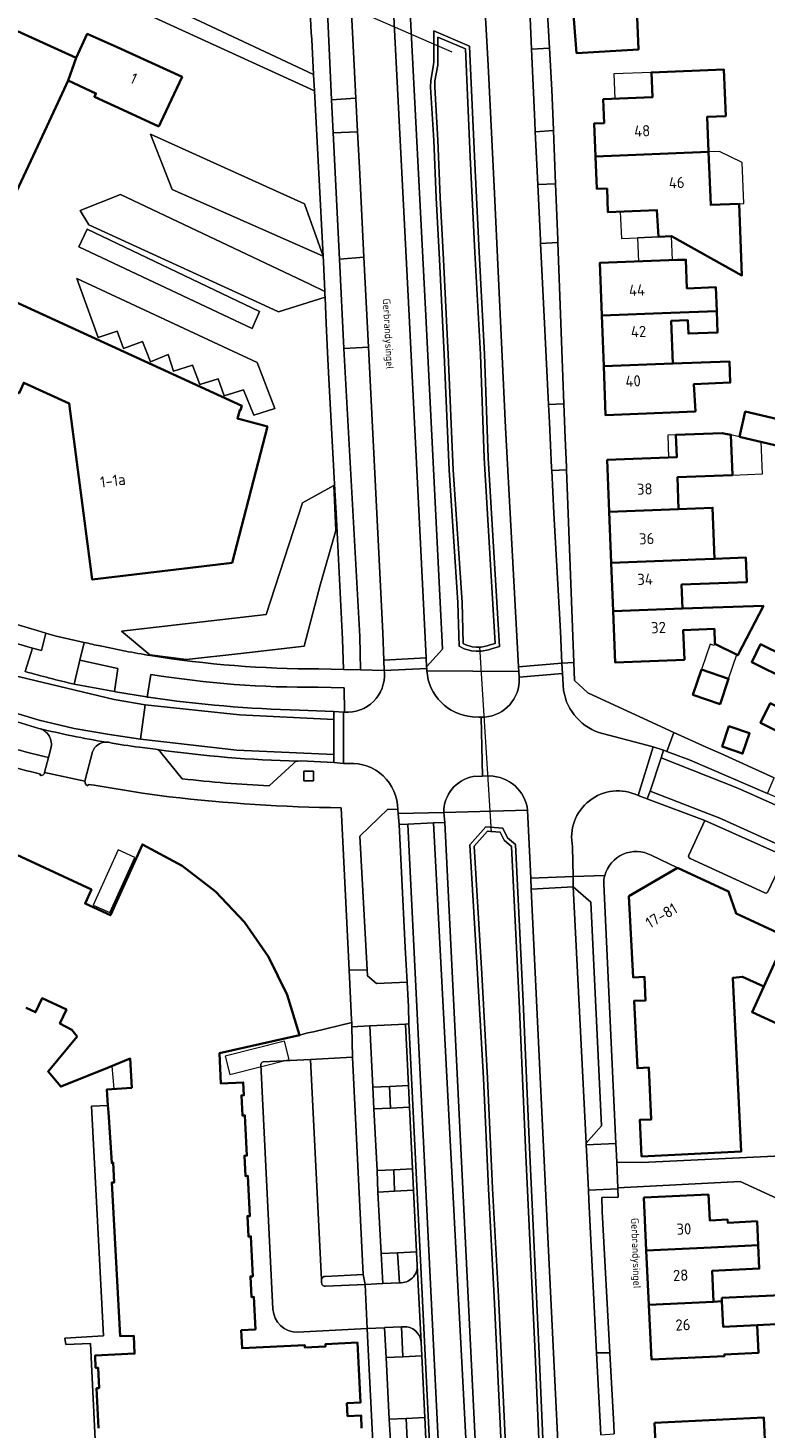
# Model space of a CAD drawing. Header units: metres. Extents: x 149984 to 156489, y 469398 to 478068.
# Tile 542 of 656: x 154015 to 154104, y 473595 to 473764. Entities that reach past the tile are written whole.
import ezdxf
from ezdxf.enums import TextEntityAlignment as Align

# ---------------------------------------------------------------- set-up
doc = ezdxf.new("R2010")
doc.units = ezdxf.units.M
doc.header["$LTSCALE"] = 0.75
for name, color, linetype, lineweight in [('B-WE-GR-BEPLANTING_CULTUUR_HEESTERS-GV', 252, 'Continuous', 18), ('B-WE-KW-KUNSTWERK_DUIKER-G', 6, 'Continuous', 18), ('B-WE-OG-BEBOUWING-GV', 6, 'Continuous', 35), ('B-WE-OG-BEBOUWING-T18', 1, 'Continuous', 18), ('B-WE-OG-BEBOUWING_LUIFEL-GV', 6, 'Continuous', 18), ('B-WE-OG-BEBOUWING_OVERBOUWING-GV', 6, 'Continuous', 18), ('B-WE-OG-TERREIN_BEGROEID-GV', 252, 'Continuous', 18), ('B-WE-OG-TERREIN_ERF-GV', 252, 'Continuous', 18), ('B-WE-OG-TERREIN_OEVER-GV', 252, 'Continuous', 18), ('B-WE-OG-TOPOGRAFIE-T18', 7, 'Continuous', 18), ('B-WE-OG-WATER-GV', 252, 'Continuous', 18), ('B-WE-VH-ONVERHARD-GV', 252, 'Continuous', 18), ('B-WE-VH-OPENVERHARDING_BETONSTRAATSTEEN-GV', 252, 'Continuous', 18), ('B-WE-VH-OPENVERHARDING_STRAATBAKSTEEN-GV', 252, 'Continuous', 18), ('B-WE-VH-OPENVERHARDING_TEGEL-GV', 252, 'Continuous', 18)]:
    doc.layers.add(name, color=color, linetype=linetype, lineweight=lineweight)
doc.styles.add('NLCS-ISO-M500-T18', font='NLCS-ISO.ttf', dxfattribs={"height": 0.9})
doc.styles.add('NLCS-ISO-M750-T18', font='NLCS-ISO.ttf', dxfattribs={"height": 1.35})

msp = doc.modelspace()

# ---------------------------------------------------------------- linework, layer by layer
at = {"layer": 'B-WE-GR-BEPLANTING_CULTUUR_HEESTERS-GV', "flags": 128}
for points in [[(154058.605, 473633.26), (154060.871, 473633.374), (154060.746, 473635.975), (154058.478, 473635.845)], [(154059.089, 473623.215), (154061.37, 473623.334), (154061.23, 473625.931), (154058.985, 473625.812)], [(154062.737, 473595.9), (154060.46, 473595.791), (154060.601, 473593.191), (154062.863, 473593.287)]]:
    msp.add_lwpolyline(points, close=True, dxfattribs=at)
for points in [[(154061.74, 473615.898), (154059.443, 473615.792), (154059.673, 473612.172)], [(154061.827, 473614.269), (154061.74, 473615.898)], [(154060.144, 473606.861), (154059.924, 473606.858), (154060.095, 473603.231), (154062.372, 473603.352), (154062.3, 473605.013)]]:
    msp.add_lwpolyline(points, dxfattribs=at)
at = {"layer": 'B-WE-GR-BEPLANTING_CULTUUR_HEESTERS-GV'}
for points in [[(154059.673, 473612.172, 0.4457825), (154061.827, 473614.269)], [(154062.3, 473605.013, 0.4055768), (154060.144, 473606.861)]]:
    msp.add_lwpolyline(points, format="xyb", dxfattribs=at)
at = {"layer": 'B-WE-KW-KUNSTWERK_DUIKER-G', "flags": 128}
for points in [[(154066.039, 473760.692), (154044.939, 473769.919)], [(154070.795, 473666.54), (154069.396, 473688.945)]]:
    msp.add_lwpolyline(points, dxfattribs=at)
at = {"layer": 'B-WE-OG-BEBOUWING-GV', "flags": 128}
for points in [[(154089.676, 473773.353), (154088.452, 473773.95), (154088.377, 473773.797), (154088.561, 473770.703), (154087.464, 473770.631), (154087.587, 473768.835), (154080.462, 473768.383), (154081.051, 473760.595), (154088.548, 473761.03), (154088.339, 473765.876), (154092.354, 473766.092), (154099.17, 473766.467), (154100.112, 473768.627), (154093.998, 473771.395), (154092.313, 473772.158)], [(153989.045, 473711.915), (153996.744, 473708.341), (154000, 473715.288), (154004.638, 473725.182), (154010.12, 473722.695), (154009.542, 473721.42), (154013.726, 473719.533), (154014.301, 473720.799), (154019.802, 473718.305), (154022.573, 473697.046), (154039.453, 473699.067), (154043.734, 473715.519), (154040.104, 473716.497), (154040.376, 473717.511), (154040.491, 473717.48), (154040.64, 473717.997), (154008.246, 473732.878), (154015.985, 473749.391), (154018.176, 473754.065), (154019.675, 473757.264), (154020.62, 473760.009), (154013.12, 473763.447), (154000, 473735.364)], [(154030.63, 473751.72), (154030.87, 473752.237), (154033.413, 473757.716), (154025.593, 473761.317), (154021.967, 473762.911), (154020.62, 473760.009), (154019.675, 473757.264), (154023.02, 473755.73), (154022.828, 473755.313), (154026.78, 473753.493)], [(154096.996, 473748.663), (154096.822, 473752.895), (154099.07, 473752.987), (154098.838, 473758.623), (154090.096, 473758.263), (154090.221, 473755.256), (154084.286, 473755.011), (154084.387, 473752.152), (154083.178, 473752.092), (154083.352, 473748.102)], [(154096.996, 473748.663), (154083.352, 473748.102), (154083.523, 473744.191), (154084.742, 473744.232), (154084.846, 473741.374), (154090.77, 473741.64), (154090.938, 473738.415), (154092.52, 473738.486), (154101.034, 473733.756), (154100.676, 473742.404), (154097.259, 473742.264)], [(154084.099, 473728.912), (154092.453, 473729.234), (154097.989, 473729.447), (154097.878, 473732.319), (154094.391, 473732.184), (154094.258, 473735.656), (154093.258, 473735.617), (154092.209, 473735.577), (154083.855, 473735.256)], [(154092.453, 473729.234), (154084.099, 473728.912), (154084.336, 473722.783), (154092.69, 473723.105), (154092.491, 473728.258), (154094.496, 473728.336), (154094.558, 473726.738), (154098.088, 473726.874), (154097.989, 473729.447)], [(154092.69, 473723.105), (154084.336, 473722.783), (154084.563, 473716.88), (154095.4, 473717.331), (154095.226, 473720.644), (154099.613, 473720.814), (154099.515, 473723.368)], [(154100.72, 473714.262), (154102.279, 473713.901), (154107.398, 473712.718), (154108.103, 473715.768), (154101.425, 473717.312)], [(154085.013, 473705.234), (154093.386, 473705.557), (154093.238, 473709.404), (154099.883, 473709.656), (154099.698, 473714.528), (154098.655, 473714.716), (154093.044, 473714.502), (154093.146, 473711.804), (154084.772, 473711.483)], [(154093.386, 473705.557), (154085.013, 473705.234), (154085.25, 473699.081), (154093.623, 473699.404), (154095.426, 473699.473), (154097.721, 473699.562), (154097.484, 473705.715)], [(154085.25, 473699.081), (154085.476, 473693.215), (154093.849, 473693.538), (154093.737, 473696.433), (154101.626, 473696.737), (154101.512, 473699.708), (154097.721, 473699.562), (154095.426, 473699.473), (154093.623, 473699.404)], [(154085.476, 473693.215), (154085.713, 473687.052), (154094.086, 473687.374), (154093.949, 473690.941), (154097.696, 473691.085), (154097.765, 473689.296), (154100.552, 473687.91), (154103.613, 473693.859), (154093.849, 473693.538)], [(154121.169, 473684.415), (154113.672, 473688.133), (154112.071, 473684.889), (154103.286, 473689.246), (154102.214, 473687.084), (154111.003, 473682.725), (154118.489, 473679.012)], [(154095.11, 473683.124), (154098.381, 473682.013), (154099.421, 473685.074), (154096.15, 473686.185)], [(154118.489, 473679.012), (154111.003, 473682.725), (154109.47, 473679.621), (154104.453, 473682.108), (154103.276, 473679.734), (154115.773, 473673.537)], [(154098.629, 473676.894), (154101.115, 473676.049), (154101.943, 473678.486), (154099.457, 473679.331)], [(154093.253, 473662.252), (154087.383, 473658.821), (154087.875, 473649.033), (154089.255, 473649.099), (154089.392, 473646.255), (154088.004, 473646.188), (154088.396, 473638.066), (154089.787, 473638.133), (154090.084, 473631.88), (154088.696, 473631.814), (154088.905, 473627.422), (154100.934, 473628.002), (154099.944, 473648.991), (154101.078, 473649.111), (154103.666, 473647.918), (154106.403, 473653.903), (154100.318, 473656.755), (154099.411, 473659.412)], [(154102.991, 473616.694), (154102.85, 473619.587), (154099.316, 473619.416), (154099.297, 473619.803), (154097.133, 473619.698), (154096.982, 473622.809), (154089.181, 473622.444), (154089.48, 473616.063), (154097.292, 473616.428)], [(154089.786, 473609.519), (154097.609, 473609.885), (154097.429, 473613.605), (154103.127, 473613.882), (154102.991, 473616.694), (154097.292, 473616.428), (154089.48, 473616.063)], [(154097.609, 473609.885), (154089.786, 473609.519), (154090.095, 473602.915), (154098.915, 473603.328), (154098.906, 473603.523), (154103.03, 473603.715), (154102.874, 473607.061), (154098.75, 473606.868), (154098.607, 473609.931)], [(154098.588, 473610.333), (154098.607, 473609.931), (154098.75, 473606.868), (154102.874, 473607.061), (154106.778, 473607.243), (154106.617, 473610.707)], [(154090.453, 473595.273), (154090.771, 473588.477), (154100.433, 473588.929), (154102.519, 473589.027), (154102.324, 473593.197), (154103.81, 473593.267), (154103.687, 473595.894)]]:
    msp.add_lwpolyline(points, close=True, dxfattribs=at)
for points in [[(154055.102, 473594.625), (154055.027, 473596.153), (154053.409, 473596.074), (154053.333, 473597.622), (154054.951, 473597.701), (154054.596, 473604.942), (154050.72, 473604.756), (154050.735, 473604.456), (154048.257, 473604.336), (154048.243, 473604.636), (154040.666, 473604.269), (154040.56, 473606.446), (154042.278, 473606.532), (154042.084, 473610.456), (154041.786, 473610.442), (154041.664, 473612.928), (154041.963, 473612.943), (154041.726, 473617.758), (154041.426, 473617.743), (154041.306, 473620.21), (154041.606, 473620.224), (154041.368, 473625.059), (154041.068, 473625.044), (154040.948, 473627.501), (154041.248, 473627.516), (154041.009, 473632.36), (154040.71, 473632.346), (154040.591, 473634.782), (154040.89, 473634.797), (154040.814, 473636.345), (154038.117, 473636.213), (154037.937, 473639.878), (154047.607, 473642.052), (154046.103, 473646.919), (154043.874, 473651.501), (154040.972, 473655.69), (154037.465, 473659.386), (154033.435, 473662.504), (154028.636, 473665.08), (154024.763, 473656.537), (154021.704, 473657.951), (154022.48, 473659.63), (154006.661, 473666.942)], [(154106.403, 473653.903), (154103.666, 473647.918), (154102.247, 473644.838), (154105.246, 473643.46)], [(154014.586, 473645.355), (154015.726, 473644.828), (154016.503, 473646.507), (154019.452, 473645.134), (154018.675, 473643.468), (154020.1, 473642.708), (154020.736, 473641.912), (154017.24, 473637.668), (154018.767, 473635.85), (154023.926, 473637.919), (154027.165, 473639.218), (154027.346, 473635.698), (154024.341, 473635.502), (154024.467, 473633.579), (154024.52, 473632.76), (154024.921, 473626.632), (154025.108, 473626.644), (154025.235, 473624.284), (154024.931, 473624.268), (154025.937, 473605.74), (154027.574, 473605.781), (154027.682, 473603.613), (154022.907, 473603.379), (154022.98, 473601.901), (154023.279, 473601.916), (154023.4, 473599.449), (154023.101, 473599.434), (154023.337, 473594.62)]]:
    msp.add_lwpolyline(points, dxfattribs=at)
at = {"layer": 'B-WE-OG-BEBOUWING_LUIFEL-GV', "flags": 128}
for points in [[(154085.67, 473755.068), (154090.221, 473755.256), (154090.096, 473758.263), (154085.545, 473758.074)], [(154096.996, 473748.663), (154097.259, 473742.264), (154100.676, 473742.404), (154101.267, 473742.428), (154101.065, 473747.37), (154098.319, 473748.717)], [(154086.325, 473741.44), (154086.47, 473738.214), (154088.435, 473738.304), (154090.938, 473738.415), (154090.77, 473741.64)], [(154092.52, 473738.486), (154090.938, 473738.415), (154088.435, 473738.304), (154088.545, 473735.436), (154092.65, 473735.593)], [(154093.044, 473714.502), (154092.073, 473714.465), (154092.176, 473711.767), (154093.146, 473711.804)], [(154099.698, 473714.528), (154099.883, 473709.656), (154103.493, 473709.793), (154103.347, 473713.654), (154100.72, 473714.262)], [(154096.15, 473686.185), (154099.421, 473685.074), (154100.409, 473687.981), (154097.765, 473689.296), (154097.693, 473689.085), (154097.193, 473689.255)], [(154025.169, 473635.556), (154027.346, 473635.698), (154027.165, 473639.218), (154024.936, 473638.324)]]:
    msp.add_lwpolyline(points, close=True, dxfattribs=at)
at = {"layer": 'B-WE-OG-BEBOUWING_OVERBOUWING-GV', "flags": 128}
for points in [[(154024.698, 473656.842), (154027.722, 473663.512), (154025.714, 473664.423), (154022.69, 473657.752)], [(154039.195, 473637.311), (154046.338, 473639.109), (154045.778, 473641.335), (154038.634, 473639.537)]]:
    msp.add_lwpolyline(points, close=True, dxfattribs=at)
at = {"layer": 'B-WE-OG-TERREIN_BEGROEID-GV', "flags": 128}
for points in [[(153968.186, 473716.816), (153967.695, 473715.787), (153968.511, 473712.161), (153968.216, 473711.496), (153979.323, 473706.319), (153982.712, 473713.557), (153996.99, 473743.53), (154000, 473749.938), (154009.319, 473769.779), (154011.98, 473775.35), (154014.01, 473774.448), (154020.01, 473771.78), (154049.294, 473758.027)], [(154059.197, 473770.82), (154060.755, 473769.439), (154062.899, 473728.123), (154064.886, 473688.625), (154062.946, 473686.498), (154062.957, 473686.322), (154062.977, 473686.039), (154074.071, 473685.947), (154074.04, 473686.53), (154072.47, 473715.39), (154071.15, 473743.64), (154070.38, 473759.15), (154069.58, 473773.54), (154069.51, 473773.94), (154069.39, 473774.32), (154069.19, 473774.67), (154068.65, 473775.49), (154068.31, 473775.88), (154067.63, 473776.53)], [(154050.723, 473770.964), (154051.481, 473754.958), (154054.394, 473755.143), (154053.586, 473771.049)], [(154014.483, 473685.947), (154015.371, 473688.754)], [(154029.64, 473685.598), (154029.215, 473682.868), (154029.371, 473682.832)], [(154047.607, 473681.269), (154051.757, 473681.104), (154052.922, 473681.037), (154053.016, 473681.035), (154052.985, 473683.962), (154049.864, 473684.054)], [(154016.124, 473679.085), (154007.698, 473681.654), (154006.698, 473678.603)], [(154017.29, 473675.573), (154017.577, 473676.651)], [(154075.152, 473669.197), (154065.036, 473668.924), (154065.165, 473667.736), (154069.811, 473572.743), (154070.001, 473568.862)], [(154074.116, 473518.292), (154076.407, 473527.916), (154076.711, 473529.153), (154079.24, 473541.94), (154079.43, 473543.27), (154079.6, 473544.67), (154079.76, 473546.19), (154080.01, 473549.01), (154080.09, 473550.18), (154080.19, 473551.29), (154080.21, 473552.55), (154080.3, 473554.26), (154080.4, 473558.91), (154080.46, 473560.53), (154080.4, 473562.17), (154080.4, 473563.8), (154080.24, 473565.96), (154080.05, 473569.58), (154079.7, 473574.88), (154077.556, 473618.534), (154075.594, 473659.679), (154075.516, 473661.014), (154075.152, 473669.197)], [(154072.651, 473578.144), (154071.111, 473610.485), (154070.411, 473623.515), (154069.801, 473636.855), (154069.101, 473649.441), (154068.168, 473665.04), (154070.114, 473667.188), (154072.164, 473667.026), (154072.725, 473665.88), (154073.669, 473665.057), (154074.609, 473646.133), (154075.419, 473627.603), (154076.52, 473604.503), (154077.39, 473584.032)]]:
    msp.add_lwpolyline(points, dxfattribs=at)
at = {"layer": 'B-WE-OG-TERREIN_BEGROEID-GV'}
for points in [[(154049.294, 473758.027, -0.0030419), (154048.631, 473771.505)], [(154015.371, 473688.754, -0.0310733), (154000, 473694.168)], [(154049.864, 473684.054, -0.0430166), (154029.64, 473685.598)], [(154029.371, 473682.832, 0.0278047), (154047.607, 473681.269)], [(154017.577, 473676.651, 0.4160571), (154016.124, 473679.085)], [(154006.698, 473678.603, 0.025859), (154017.29, 473675.573)]]:
    msp.add_lwpolyline(points, format="xyb", dxfattribs=at)
at = {"layer": 'B-WE-OG-TERREIN_BEGROEID-GV', "flags": 128}
for points in [[(154068.136, 473761.437), (154068.719, 473748.103), (154069.29, 473736.545), (154069.939, 473724.232), (154070.389, 473711.754), (154071.733, 473688.956), (154070.776, 473688.692), (154070.403, 473688.567), (154069.594, 473688.39), (154068.913, 473688.39), (154068.374, 473688.448), (154067.484, 473688.703), (154066.868, 473689.021), (154066.73, 473694.257), (154065.671, 473710.253), (154065.07, 473724.207), (154064.501, 473735.664), (154064.091, 473743.136), (154063.811, 473750.055), (154063.43, 473756.469), (154063.441, 473757.279), (154063.793, 473759.183), (154063.82, 473759.577), (154063.82, 473763.265)], [(154063.82, 473759.577), (154063.793, 473759.183), (154063.441, 473757.279), (154063.43, 473756.469), (154063.811, 473750.055), (154064.091, 473743.136), (154064.501, 473735.664), (154065.07, 473724.207), (154065.671, 473710.253), (154066.73, 473694.257), (154066.868, 473689.021), (154067.484, 473688.703), (154068.374, 473688.448), (154068.913, 473688.39), (154069.594, 473688.39), (154070.403, 473688.567), (154070.776, 473688.692), (154071.733, 473688.956), (154070.389, 473711.754), (154069.939, 473724.232), (154069.29, 473736.545), (154068.719, 473748.103), (154068.136, 473761.437), (154063.82, 473763.265)], [(154069.54, 473688.89), (154068.94, 473688.89), (154068.47, 473688.94), (154067.67, 473689.17), (154067.36, 473689.33), (154067.23, 473694.28), (154066.17, 473710.28), (154065.57, 473724.23), (154065, 473735.69), (154064.59, 473743.16), (154064.31, 473750.08), (154063.93, 473756.48), (154063.94, 473757.23), (154064.29, 473759.12), (154064.32, 473759.56), (154064.32, 473762.51), (154067.65, 473761.1), (154068.22, 473748.08), (154068.79, 473736.52), (154069.44, 473724.21), (154069.89, 473711.73), (154071.21, 473689.33), (154070.63, 473689.17), (154070.27, 473689.05)], [(154054.608, 473751.085), (154051.662, 473750.969), (154052.433, 473735.732), (154055.384, 473735.941), (154054.847, 473746.771)], [(154057.768, 473687.313), (154057.666, 473690.618), (154055.942, 473725.084), (154052.959, 473724.917), (154054.89, 473690.173), (154054.97, 473686.155), (154057.826, 473686.07)], [(154025.241, 473683.517), (154025.67, 473686.318), (154021.079, 473687.307), (154020.385, 473684.422)], [(154049.276, 473672.736), (154049.294, 473673.903), (154048.128, 473673.921), (154048.109, 473672.756)], [(154059.617, 473667.49), (154059.522, 473668.816), (154059.472, 473669.296), (154058.283, 473669.333), (154054.888, 473666.084), (154055.76, 473649.943), (154055.801, 473649.198), (154056.912, 473648.284), (154060.596, 473648.466), (154060.365, 473652.631)]]:
    msp.add_lwpolyline(points, close=True, dxfattribs=at)
at = {"layer": 'B-WE-OG-TERREIN_ERF-GV', "flags": 128}
for points in [[(154049.946, 473686.253), (154052.902, 473686.203), (154052.807, 473689.841), (154052.086, 473704.318), (154051.825, 473708.579), (154051.113, 473722.048), (154050.998, 473724.486), (154050.835, 473727.964), (154050.686, 473731.129), (154045.055, 473729.371), (154042.873, 473730.356), (154022.168, 473739.876), (154021.103, 473741.607), (154025.963, 473743.538), (154048.865, 473732.686), (154050.654, 473731.814), (154050.485, 473735.392), (154050.448, 473736.098), (154049.393, 473756.046), (154026.8, 473766.36), (154015.78, 473771.69), (154015.34, 473771.88), (154014.77, 473771.99)], [(154077.11, 473773.06), (154077.792, 473761.17), (154078.08, 473756.15), (154078.231, 473752.346), (154078.275, 473751.236), (154078.53, 473744.801), (154078.796, 473738.086), (154078.81, 473737.721), (154079.537, 473718.257), (154079.693, 473714.098), (154079.823, 473710.639), (154079.837, 473710.279), (154080.712, 473687.015), (154080.797, 473684.857), (154082.417, 473683.385), (154084.071, 473682.609), (154092.802, 473678.593), (154096.72, 473676.822), (154098.462, 473676.034), (154104.92, 473673.115)], [(154088.339, 473765.876), (154088.548, 473761.03), (154081.051, 473760.595), (154080.462, 473768.383)], [(154013.12, 473763.447), (154020.62, 473760.009), (154021.967, 473762.911), (154025.593, 473761.317), (154033.413, 473757.716), (154030.87, 473752.237), (154030.63, 473751.72), (154026.78, 473753.493), (154022.828, 473755.313), (154023.02, 473755.73), (154019.675, 473757.264), (154018.176, 473754.065), (154015.985, 473749.391), (154008.246, 473732.878), (154040.64, 473717.997), (154040.491, 473717.48), (154040.376, 473717.511), (154040.104, 473716.497), (154043.734, 473715.519), (154039.453, 473699.067), (154022.573, 473697.046), (154019.802, 473718.305), (154014.301, 473720.799)], [(154016.984, 473690.57), (154018.04, 473690.237), (154021.578, 473689.462)], [(153963.795, 473661.538), (153976.172, 473688.316), (154002.496, 473676.149), (153998.943, 473668.46), (154001.53, 473667.264), (154002.31, 473668.953), (154006.661, 473666.942), (154022.48, 473659.63), (154021.704, 473657.951), (154024.763, 473656.537), (154028.636, 473665.08), (154033.435, 473662.504), (154037.465, 473659.386), (154040.972, 473655.69), (154043.874, 473651.501), (154046.103, 473646.919), (154047.607, 473642.052), (154048.597, 473642.317), (154049.281, 473642.475), (154053.906, 473643.589), (154053.888, 473643.885), (154053.592, 473649.9), (154052.63, 473669.49)], [(154021.69, 473672.707), (154016.806, 473673.74)], [(154016.292, 473673.436), (154016.317, 473673.554), (154015.873, 473673.668)], [(154031.853, 473670.83), (154028.626, 473671.271), (154022.787, 473672.211), (154022.078, 473672.325), (154022.033, 473672.16)], [(154105.246, 473643.46), (154102.247, 473644.838), (154103.666, 473647.918), (154101.078, 473649.111), (154099.944, 473648.991), (154100.934, 473628.002), (154088.905, 473627.422), (154088.696, 473631.814), (154090.084, 473631.88), (154089.787, 473638.133), (154088.396, 473638.066), (154088.004, 473646.188), (154089.392, 473646.255), (154089.255, 473649.099), (154087.875, 473649.033), (154087.383, 473658.821), (154093.253, 473662.252), (154090.069, 473663.761)], [(154084.331, 473660.319), (154085.807, 473628.981), (154085.84, 473628.283), (154085.906, 473626.723), (154088.94, 473626.693), (154105.786, 473627.485), (154105.858, 473627.619), (154105.281, 473639.488), (154106.259, 473640.257), (154124.307, 473631.973), (154123.555, 473630.336), (154123.236, 473629.802), (154130.269, 473625.995), (154134.851, 473623.891), (154138.612, 473622.197), (154138.405, 473621.735), (154135.215, 473623.227), (154128.748, 473609.307), (154131.677, 473607.922), (154156.495, 473596.322), (154157.717, 473599.808), (154157.164, 473599.202), (154156.391, 473599.151), (154155.254, 473599.622)], [(154043.21, 473638.821), (154048.915, 473639.128), (154054.015, 473639.418), (154053.919, 473643.078), (154053.906, 473643.589), (154049.281, 473642.475), (154048.597, 473642.317), (154047.607, 473642.052), (154037.937, 473639.878), (154038.117, 473636.213), (154040.814, 473636.345), (154040.89, 473634.797), (154040.591, 473634.782), (154040.71, 473632.346), (154041.009, 473632.36), (154041.248, 473627.516), (154040.948, 473627.501), (154041.068, 473625.044), (154041.368, 473625.059), (154041.606, 473620.224), (154041.306, 473620.21), (154041.426, 473617.743), (154041.726, 473617.758), (154041.963, 473612.943), (154041.664, 473612.928), (154041.786, 473610.442), (154042.084, 473610.456), (154042.278, 473606.532), (154040.56, 473606.446), (154040.666, 473604.269), (154048.243, 473604.636), (154048.257, 473604.336), (154050.735, 473604.456), (154050.72, 473604.756), (154054.596, 473604.942), (154054.951, 473597.701), (154053.333, 473597.622), (154053.409, 473596.074), (154055.027, 473596.153), (154055.102, 473594.625)], [(154044.398, 473608.978), (154042.949, 473638.527)], [(154107.293, 473621.409), (154100.828, 473624.372), (154086.039, 473623.61), (154086.044, 473623.511), (154086.09, 473622.499), (154084.094, 473622.458), (154084.136, 473620.803), (154084.137, 473620.785), (154085.065, 473603.722), (154085.54, 473594.999), (154085.599, 473593.917)], [(154055.767, 473606.633), (154047.357, 473606.222)], [(154057.418, 473573.743), (154055.851, 473604.914), (154055.767, 473606.633)]]:
    msp.add_lwpolyline(points, dxfattribs=at)
for points in [[(154083.352, 473748.102), (154083.178, 473752.092), (154084.387, 473752.152), (154084.286, 473755.011), (154090.221, 473755.256), (154090.096, 473758.263), (154098.838, 473758.623), (154099.07, 473752.987), (154096.822, 473752.895), (154096.996, 473748.663), (154097.259, 473742.264), (154100.676, 473742.404), (154101.034, 473733.756), (154092.52, 473738.486), (154090.938, 473738.415), (154090.77, 473741.64), (154084.846, 473741.374), (154084.742, 473744.232), (154083.523, 473744.191)], [(154050.448, 473736.098), (154032.221, 473744.137), (154029.625, 473750.794), (154048.199, 473742.406)], [(154021.968, 473739.324), (154042.784, 473729.419), (154041.879, 473727.357), (154020.962, 473737.212)], [(154084.336, 473722.783), (154084.099, 473728.912), (154083.855, 473735.256), (154092.209, 473735.577), (154093.258, 473735.617), (154094.258, 473735.656), (154094.391, 473732.184), (154097.878, 473732.319), (154097.989, 473729.447), (154098.088, 473726.874), (154094.558, 473726.738), (154094.496, 473728.336), (154092.491, 473728.258), (154092.69, 473723.105), (154099.515, 473723.368), (154099.613, 473720.814), (154095.226, 473720.644), (154095.4, 473717.331), (154084.563, 473716.88)], [(154020.692, 473733.386), (154042.487, 473723.231), (154044.609, 473717.676), (154042.097, 473716.898), (154040.824, 473719.941), (154038.489, 473719.228), (154037.776, 473721.257), (154035.556, 473720.585), (154034.692, 473722.943), (154032.389, 473722.202), (154031.745, 473724.217), (154029.62, 473723.326), (154028.647, 473725.78), (154026.344, 473724.916), (154025.563, 473727.041), (154023.288, 473726.246), (154021.081, 473732.359)], [(154100.72, 473714.262), (154101.425, 473717.312), (154108.103, 473715.768), (154107.398, 473712.718), (154102.279, 473713.901)], [(154085.25, 473699.081), (154085.013, 473705.234), (154084.772, 473711.483), (154093.146, 473711.804), (154093.044, 473714.502), (154098.655, 473714.716), (154099.698, 473714.528), (154099.883, 473709.656), (154093.238, 473709.404), (154093.386, 473705.557), (154097.484, 473705.715), (154097.721, 473699.562), (154101.512, 473699.708), (154101.626, 473696.737), (154093.737, 473696.433), (154093.849, 473693.538), (154103.613, 473693.859), (154100.552, 473687.91), (154097.765, 473689.296), (154097.696, 473691.085), (154093.949, 473690.941), (154094.086, 473687.374), (154085.713, 473687.052), (154085.476, 473693.215)], [(154026.098, 473690.814), (154043.592, 473692.81), (154047.975, 473706.312), (154051.732, 473708.388), (154051.991, 473702.976), (154050.101, 473696.361), (154048.41, 473689.945), (154048.171, 473689.02), (154040.521, 473688.124), (154033.946, 473687.398), (154029.529, 473687.975)], [(154121.169, 473684.415), (154118.489, 473679.012), (154115.773, 473673.537), (154103.276, 473679.734), (154104.453, 473682.108), (154109.47, 473679.621), (154111.003, 473682.725), (154102.214, 473687.084), (154103.286, 473689.246), (154112.071, 473684.889), (154113.672, 473688.133), (154111.48, 473689.22), (154115.584, 473697.494), (154124.547, 473693.049), (154123.263, 473690.461), (154123.989, 473690.101), (154123.698, 473689.515), (154124.314, 473689.209), (154123.083, 473686.729), (154122.468, 473687.034)], [(154096.15, 473686.185), (154099.421, 473685.074), (154098.381, 473682.013), (154095.11, 473683.124)], [(154098.629, 473676.894), (154099.457, 473679.331), (154101.943, 473678.486), (154101.115, 473676.049)], [(154089.48, 473616.063), (154089.181, 473622.444), (154096.982, 473622.809), (154097.133, 473619.698), (154099.297, 473619.803), (154099.316, 473619.416), (154102.85, 473619.587), (154102.991, 473616.694), (154103.127, 473613.882), (154097.429, 473613.605), (154097.609, 473609.885), (154098.607, 473609.931), (154098.588, 473610.333), (154106.617, 473610.707), (154106.778, 473607.243), (154102.874, 473607.061), (154103.03, 473603.715), (154098.906, 473603.523), (154098.915, 473603.328), (154090.095, 473602.915), (154089.786, 473609.519)], [(154098.906, 473582.244), (154104.633, 473582.513), (154104.765, 473579.694), (154099.035, 473579.425), (154099.202, 473575.778), (154104.895, 473576.045), (154105.024, 473573.283), (154099.328, 473573.017), (154099.51, 473569.048), (154091.699, 473568.683), (154091.384, 473575.412), (154091.081, 473581.877), (154090.771, 473588.477), (154090.453, 473595.273), (154103.687, 473595.894), (154103.81, 473593.267), (154102.324, 473593.197), (154102.519, 473589.027), (154105.985, 473589.191), (154106.107, 473586.594), (154100.552, 473586.332), (154098.723, 473586.249)]]:
    msp.add_lwpolyline(points, close=True, dxfattribs=at)
at = {"layer": 'B-WE-OG-TERREIN_ERF-GV'}
for points in [[(154000, 473696.549, 0.0289474), (154016.984, 473690.57)], [(154021.578, 473689.462, 0.0035067), (154023.541, 473689.027)], [(154023.541, 473689.027, 0.0110061), (154029.615, 473687.866)], [(154029.615, 473687.866, 0.0392003), (154049.946, 473686.253)], [(154015.873, 473673.668, -0.0059446), (154011.145, 473674.948)], [(154016.806, 473673.74, -0.506029), (154016.292, 473673.436)], [(154022.033, 473672.16, -0.3639801), (154021.69, 473672.707)], [(154052.63, 473669.49, -0.0246426), (154031.853, 473670.83)], [(154090.069, 473663.761, 0.4818907), (154084.466, 473661.327)], [(154084.466, 473661.327, 0.0663413), (154084.331, 473660.319)], [(154042.949, 473638.527, -0.4594422), (154043.21, 473638.821)], [(154047.357, 473606.222, -0.4075258), (154044.398, 473608.978)]]:
    msp.add_lwpolyline(points, format="xyb", dxfattribs=at)
at = {"layer": 'B-WE-OG-TERREIN_OEVER-GV', "flags": 128}
for points in [[(154077.39, 473584.032), (154076.52, 473604.503), (154075.419, 473627.603), (154074.609, 473646.133), (154073.669, 473665.057), (154072.725, 473665.88), (154072.164, 473667.026), (154070.114, 473667.188), (154068.168, 473665.04), (154069.101, 473649.441), (154069.801, 473636.855), (154070.411, 473623.515), (154071.111, 473610.485), (154072.651, 473578.144)], [(154073.15, 473578.17), (154071.61, 473610.51), (154070.91, 473623.54), (154070.3, 473636.88), (154069.6, 473649.47), (154068.68, 473664.86), (154070.32, 473666.67), (154071.84, 473666.55), (154072.32, 473665.57), (154073.18, 473664.82), (154074.11, 473646.11), (154074.92, 473627.58), (154076.02, 473604.48), (154076.89, 473584.01)]]:
    msp.add_lwpolyline(points, dxfattribs=at)
at = {"layer": 'B-WE-OG-WATER-GV', "flags": 128}
msp.add_lwpolyline([(154069.54, 473688.89), (154070.27, 473689.05), (154070.63, 473689.17), (154071.21, 473689.33), (154069.89, 473711.73), (154069.44, 473724.21), (154068.79, 473736.52), (154068.22, 473748.08), (154067.65, 473761.1), (154064.32, 473762.51), (154064.32, 473759.56), (154064.29, 473759.12), (154063.94, 473757.23), (154063.93, 473756.48), (154064.31, 473750.08), (154064.59, 473743.16), (154065, 473735.69), (154065.57, 473724.23), (154066.17, 473710.28), (154067.23, 473694.28), (154067.36, 473689.33), (154067.67, 473689.17), (154068.47, 473688.94), (154068.94, 473688.89)], close=True, dxfattribs=at)
msp.add_lwpolyline([(154076.89, 473584.01), (154076.02, 473604.48), (154074.92, 473627.58), (154074.11, 473646.11), (154073.18, 473664.82), (154072.32, 473665.57), (154071.84, 473666.55), (154070.32, 473666.67), (154068.68, 473664.86), (154069.6, 473649.47), (154070.3, 473636.88), (154070.91, 473623.54), (154071.61, 473610.51), (154073.15, 473578.17)], dxfattribs=at)
at = {"layer": 'B-WE-VH-ONVERHARD-GV', "flags": 128}
msp.add_lwpolyline([(154023.123, 473589.073), (154022.349, 473604.843), (154019.362, 473604.697), (154019.254, 473605.487), (154023.936, 473605.767), (154022.481, 473633.484), (154024.467, 473633.579), (154024.341, 473635.502), (154027.346, 473635.698), (154027.165, 473639.218), (154023.926, 473637.919), (154018.767, 473635.85), (154017.24, 473637.668), (154020.736, 473641.912), (154020.1, 473642.708), (154018.675, 473643.468), (154019.452, 473645.134), (154016.503, 473646.507), (154015.726, 473644.828), (154014.586, 473645.355)], dxfattribs=at)
at = {"layer": 'B-WE-VH-OPENVERHARDING_BETONSTRAATSTEEN-GV', "flags": 128}
for points in [[(154053.586, 473771.049), (154054.394, 473755.143), (154054.608, 473751.085), (154054.847, 473746.771), (154055.384, 473735.941), (154055.942, 473725.084), (154057.666, 473690.618), (154057.768, 473687.313), (154062.89, 473687.589), (154060.886, 473728.101), (154058.664, 473771.289)], [(153968.713, 473704.687), (153968.605, 473704.453), (153996.235, 473691.734), (154010.877, 473686.005), (154025.214, 473682.567), (154028.975, 473681.908), (154040.339, 473680.704), (154051.753, 473680.14), (154051.757, 473681.104), (154047.607, 473681.269)], [(154047.411, 473675.144), (154047.758, 473675.147), (154051.729, 473674.961), (154051.733, 473675.927), (154040.037, 473676.467), (154028.401, 473677.775), (154024.642, 473678.337), (154020.379, 473679.088), (154016.16, 473680.06), (154008.101, 473682.508), (154000.615, 473685.255), (153993.287, 473688.398), (153966.953, 473700.884), (153966.542, 473699.995), (153967.081, 473699.745), (153973.519, 473696.755)], [(154016.984, 473690.57), (154016.433, 473688.498), (154015.371, 473688.754), (154014.483, 473685.947)], [(154020.385, 473684.422), (154021.079, 473687.307), (154021.578, 473689.462), (154018.04, 473690.237), (154016.984, 473690.57)], [(154062.977, 473686.039), (154062.957, 473686.322), (154057.826, 473686.07), (154057.845, 473685.846)], [(154079.489, 473683.66), (154079.376, 473685.692), (154074.107, 473685.269), (154074.138, 473684.689)], [(154029.371, 473682.832), (154029.215, 473682.868), (154029.125, 473682.883), (154025.37, 473683.496), (154025.241, 473683.517), (154020.385, 473684.422)], [(154007.698, 473681.654), (154016.124, 473679.085)], [(154053.016, 473681.035), (154052.922, 473681.037), (154052.919, 473674.853), (154053.561, 473674.841)], [(154069.275, 473680.448), (154068.471, 473680.486)], [(154068.582, 473673.266), (154069.682, 473673.307), (154069.547, 473680.436)], [(154069.547, 473680.436), (154069.682, 473673.307), (154070.547, 473673.34)], [(154088.482, 473670.972), (154090.3, 473676.87), (154084.206, 473678.445)], [(154017.29, 473675.573), (154016.806, 473673.74), (154021.69, 473672.707), (154022.604, 473676.253)], [(154017.577, 473676.651), (154017.29, 473675.573)], [(154028.266, 473676.808), (154030.2, 473676.565), (154030.404, 473676.536)], [(154030.835, 473676.171), (154033.444, 473672.997)], [(154043.919, 473672.14), (154046.844, 473674.813)], [(154059.472, 473669.296), (154059.522, 473668.816)], [(154059.522, 473668.816), (154065.036, 473668.924)], [(154075.152, 473669.197), (154075.516, 473661.014), (154080.638, 473661.193), (154080.58, 473664.801)], [(154069.811, 473572.743), (154068.778, 473572.692), (154063.793, 473667.681), (154060.698, 473667.527), (154065.344, 473572.822), (154064.307, 473572.669), (154064.116, 473576.534), (154063.721, 473576.529), (154063.727, 473576.117), (154063.752, 473574.436), (154063.956, 473559.37)], [(154094.766, 473663.38), (154103.778, 473659.224), (154103.998, 473659.204), (154104.162, 473659.367), (154106.19, 473663.677), (154096.548, 473667.963), (154094.629, 473663.777)], [(154062.3, 473605.013), (154061.827, 473614.269)], [(154059.673, 473612.172), (154057.661, 473612.075), (154055.51, 473611.971), (154055.767, 473606.633), (154057.859, 473606.747)], [(154057.859, 473606.747), (154057.902, 473606.749), (154059.924, 473606.858), (154060.144, 473606.861)]]:
    msp.add_lwpolyline(points, dxfattribs=at)
for points in [[(154062.946, 473686.498), (154064.886, 473688.625), (154062.899, 473728.123), (154060.755, 473769.439), (154059.197, 473770.82), (154058.664, 473771.289), (154060.886, 473728.101), (154062.89, 473687.589)], [(154077.792, 473761.17), (154075.615, 473761.081), (154076.009, 473752.277), (154076.066, 473751.096), (154078.275, 473751.236), (154078.231, 473752.346), (154078.08, 473756.15)], [(154051.662, 473750.969), (154054.608, 473751.085), (154054.394, 473755.143), (154051.481, 473754.958)], [(154050.448, 473736.098), (154048.199, 473742.406), (154029.625, 473750.794), (154032.221, 473744.137)], [(154078.53, 473744.801), (154076.372, 473744.732), (154076.703, 473737.994), (154076.721, 473737.627), (154078.81, 473737.721), (154078.796, 473738.086)], [(154048.865, 473732.686), (154025.963, 473743.538), (154021.103, 473741.607), (154022.168, 473739.876), (154042.873, 473730.356), (154045.055, 473729.371), (154050.686, 473731.129), (154050.673, 473731.405), (154050.654, 473731.814)], [(154021.968, 473739.324), (154020.962, 473737.212), (154041.879, 473727.357), (154042.784, 473729.419)], [(154055.942, 473725.084), (154055.384, 473735.941), (154052.433, 473735.732), (154052.959, 473724.917)], [(154020.692, 473733.386), (154021.081, 473732.359), (154023.288, 473726.246), (154025.563, 473727.041), (154026.344, 473724.916), (154028.647, 473725.78), (154029.62, 473723.326), (154031.745, 473724.217), (154032.389, 473722.202), (154034.692, 473722.943), (154035.556, 473720.585), (154037.776, 473721.257), (154038.489, 473719.228), (154040.824, 473719.941), (154042.097, 473716.898), (154044.609, 473717.676), (154042.487, 473723.231)], [(154079.537, 473718.257), (154077.667, 473718.167), (154077.77, 473716), (154078.039, 473710.551), (154078.056, 473710.199), (154079.837, 473710.279), (154079.823, 473710.639), (154079.693, 473714.098)], [(154026.098, 473690.814), (154029.529, 473687.975), (154033.946, 473687.398), (154040.521, 473688.124), (154048.171, 473689.02), (154048.41, 473689.945), (154050.101, 473696.361), (154051.991, 473702.976), (154051.732, 473708.388), (154047.975, 473706.312), (154043.592, 473692.81)], [(154062.946, 473686.498), (154062.89, 473687.589), (154057.768, 473687.313), (154057.826, 473686.07), (154062.957, 473686.322)], [(154074.04, 473686.53), (154074.071, 473685.947), (154074.107, 473685.269), (154079.376, 473685.692), (154079.286, 473686.946)], [(154051.733, 473675.927), (154051.729, 473674.961), (154052.919, 473674.853), (154052.922, 473681.037), (154051.757, 473681.104), (154051.753, 473680.14)], [(154092.802, 473678.593), (154091.953, 473676.312), (154091.956, 473676.311), (154094.779, 473675.257), (154104.11, 473671.232), (154104.92, 473673.115), (154098.462, 473676.034), (154096.72, 473676.822)], [(154091.55, 473676.449), (154090.3, 473676.87), (154088.482, 473670.972), (154089.576, 473670.564), (154089.965, 473671.492), (154091.27, 473675.544)], [(154091.561, 473676.445), (154091.55, 473676.449), (154091.27, 473675.544), (154100.522, 473671.878), (154108.808, 473668.171), (154114.867, 473665.408), (154115.256, 473666.246), (154108.769, 473669.223), (154104.11, 473671.232), (154094.779, 473675.257), (154091.956, 473676.311), (154091.953, 473676.312)], [(154096.548, 473667.963), (154106.19, 473663.677), (154113.467, 473660.315), (154124.142, 473655.397), (154137.84, 473649.097), (154140.392, 473647.918), (154167.754, 473635.26), (154168.145, 473636.126), (154125.348, 473655.907), (154113.249, 473661.498), (154106.664, 473664.498), (154098.347, 473668.249), (154089.965, 473671.492), (154089.576, 473670.564), (154089.657, 473670.534)], [(154065.036, 473668.924), (154059.522, 473668.816), (154059.617, 473667.49), (154060.698, 473667.527), (154063.793, 473667.681), (154065.165, 473667.736)], [(154060.818, 473643.404), (154064.116, 473576.534), (154064.307, 473572.669), (154065.344, 473572.822), (154060.698, 473667.527), (154059.617, 473667.49), (154060.365, 473652.631), (154060.596, 473648.466), (154060.744, 473645.472)], [(154065.165, 473667.736), (154063.793, 473667.681), (154068.778, 473572.692), (154069.811, 473572.743)], [(154080.658, 473659.949), (154080.638, 473661.193), (154075.516, 473661.014), (154075.594, 473659.679)], [(154082.197, 473629.002), (154084.059, 473631.104), (154082.79, 473658.102), (154080.658, 473659.949)], [(154053.888, 473643.885), (154053.906, 473643.589), (154053.919, 473643.078), (154056.091, 473643.179), (154060.397, 473643.38), (154060.818, 473643.404), (154060.744, 473645.472), (154060.596, 473648.466), (154056.912, 473648.284), (154055.801, 473649.198), (154055.76, 473649.943), (154053.592, 473649.9)], [(154060.397, 473643.38), (154056.091, 473643.179), (154056.454, 473635.767), (154058.478, 473635.845), (154060.746, 473635.975)], [(154063.35, 473583.551), (154063.721, 473576.529), (154064.116, 473576.534), (154060.818, 473643.404), (154060.397, 473643.38), (154060.746, 473635.975), (154060.871, 473633.374), (154061.23, 473625.931), (154061.37, 473623.334), (154061.74, 473615.898), (154061.827, 473614.269), (154062.3, 473605.013), (154062.372, 473603.352), (154062.737, 473595.9), (154062.863, 473593.287), (154063.236, 473585.837)], [(154061.23, 473625.931), (154060.871, 473633.374), (154058.605, 473633.26), (154056.586, 473633.143), (154056.961, 473625.723), (154058.985, 473625.812)], [(154086.039, 473623.61), (154085.906, 473626.723), (154085.84, 473628.283), (154085.807, 473628.981), (154082.206, 473628.811), (154082.239, 473628.139), (154082.48, 473623.347), (154086.044, 473623.511)], [(154059.089, 473623.215), (154057.076, 473623.11), (154057.462, 473615.681), (154059.443, 473615.792), (154061.74, 473615.898), (154061.37, 473623.334)], [(154060.095, 473603.231), (154058.071, 473603.145), (154058.444, 473595.713), (154060.46, 473595.791), (154062.737, 473595.9), (154062.372, 473603.352)], [(154085.599, 473593.917), (154085.54, 473594.999), (154085.065, 473603.722), (154083.47, 473603.699), (154083.968, 473593.828)]]:
    msp.add_lwpolyline(points, close=True, dxfattribs=at)
at = {"layer": 'B-WE-VH-OPENVERHARDING_BETONSTRAATSTEEN-GV'}
for points in [[(154020.385, 473684.422, -0.011698), (154014.483, 473685.947)], [(154014.483, 473685.947, 0.011698), (154020.385, 473684.422)], [(154057.845, 473685.846, -0.457261), (154053.016, 473681.035)], [(154068.471, 473680.486, -0.373405), (154062.977, 473686.039)], [(154074.138, 473684.689, -0.4009519), (154069.547, 473680.436)], [(154047.607, 473681.269, -0.0278047), (154029.371, 473682.832)], [(154084.206, 473678.445, -0.2974219), (154079.489, 473683.66)], [(154016.124, 473679.085, 0.0208296), (154024.232, 473677.426)], [(154024.232, 473677.426, -0.0208296), (154016.124, 473679.085)], [(154016.124, 473679.085, -0.4160571), (154017.577, 473676.651)], [(154069.547, 473680.436, -0.022016), (154069.275, 473680.448)], [(154022.604, 473676.253, -0.3174199), (154024.232, 473677.426)], [(154024.232, 473677.426, -0.0409809), (154024.525, 473677.404)], [(154024.525, 473677.404, 0.0165367), (154028.266, 473676.808)], [(154030.404, 473676.536, 0.0299841), (154047.411, 473675.144)], [(154047.411, 473675.144, -0.0299841), (154030.404, 473676.536)], [(154030.404, 473676.536, -0.2110626), (154030.835, 473676.171)], [(154046.844, 473674.813, -0.2272776), (154047.411, 473675.144)], [(154053.561, 473674.841, -0.4306868), (154059.472, 473669.296)], [(154033.444, 473672.997, 0.0157479), (154043.919, 473672.14)], [(154065.036, 473668.924, -0.3701995), (154068.582, 473673.266)], [(154070.547, 473673.34, -0.3737955), (154075.152, 473669.197)], [(154080.58, 473664.801, -0.6248087), (154088.482, 473670.972)], [(154094.629, 473663.777, 0.4563386), (154094.766, 473663.38)], [(154061.827, 473614.269, -0.4457825), (154059.673, 473612.172)], [(154060.144, 473606.861, -0.4055768), (154062.3, 473605.013)]]:
    msp.add_lwpolyline(points, format="xyb", dxfattribs=at)
at = {"layer": 'B-WE-VH-OPENVERHARDING_STRAATBAKSTEEN-GV', "flags": 128}
for points in [[(154069.58, 473773.54), (154070.38, 473759.15), (154071.15, 473743.64), (154072.47, 473715.39), (154074.04, 473686.53), (154079.286, 473686.946), (154079.107, 473690.765), (154078.31, 473705.07), (154078.056, 473710.199), (154078.039, 473710.551), (154077.77, 473716), (154077.667, 473718.167), (154077.12, 473729.62), (154076.721, 473737.627), (154076.703, 473737.994), (154076.372, 473744.732), (154076.066, 473751.096), (154076.009, 473752.277), (154075.615, 473761.081), (154075.16, 473771.51)], [(154083.968, 473593.828), (154083.47, 473603.699), (154082.541, 473622.124), (154082.48, 473623.347), (154082.239, 473628.139), (154082.206, 473628.811), (154082.197, 473629.002), (154080.658, 473659.949), (154075.594, 473659.679), (154077.556, 473618.534), (154079.7, 473574.88)], [(154042.949, 473638.527), (154044.398, 473608.978)], [(154050.265, 473612.167), (154050.263, 473612.521), (154048.915, 473639.128), (154043.21, 473638.821)], [(154050.694, 473612.944), (154055.307, 473613.171), (154054.015, 473639.418), (154048.915, 473639.128), (154050.263, 473612.521)], [(154047.357, 473606.222), (154055.767, 473606.633), (154055.51, 473611.971), (154050.745, 473611.741)]]:
    msp.add_lwpolyline(points, dxfattribs=at)
for points in [[(153968.605, 473704.453), (153966.953, 473700.884), (153993.287, 473688.398), (154000.615, 473685.255), (154008.101, 473682.508), (154016.16, 473680.06), (154020.379, 473679.088), (154024.642, 473678.337), (154028.401, 473677.775), (154028.975, 473681.908), (154025.214, 473682.567), (154010.877, 473686.005), (153996.235, 473691.734)], [(154051.753, 473680.14), (154040.339, 473680.704), (154028.975, 473681.908), (154028.401, 473677.775), (154040.037, 473676.467), (154051.733, 473675.927)], [(154091.27, 473675.544), (154089.965, 473671.492), (154098.347, 473668.249), (154106.664, 473664.498), (154113.249, 473661.498), (154114.867, 473665.408), (154108.808, 473668.171), (154100.522, 473671.878)], [(154107.293, 473621.409), (154123.112, 473614.022), (154129.031, 473611.215), (154133.127, 473620.433), (154128.655, 473622.494), (154108.188, 473631.926), (154105.858, 473627.619), (154105.786, 473627.485), (154088.94, 473626.693), (154085.906, 473626.723), (154086.039, 473623.61), (154100.828, 473624.372)]]:
    msp.add_lwpolyline(points, close=True, dxfattribs=at)
at = {"layer": 'B-WE-VH-OPENVERHARDING_STRAATBAKSTEEN-GV'}
for points in [[(154043.21, 473638.821, 0.4594422), (154042.949, 473638.527)], [(154050.263, 473612.521, -0.4098442), (154050.694, 473612.944)], [(154050.745, 473611.741, -0.4151163), (154050.265, 473612.167)], [(154044.398, 473608.978, 0.4075258), (154047.357, 473606.222)]]:
    msp.add_lwpolyline(points, format="xyb", dxfattribs=at)
at = {"layer": 'B-WE-VH-OPENVERHARDING_TEGEL-GV', "flags": 128}
for points in [[(154074.409, 473785.406), (154075.16, 473771.51), (154075.615, 473761.081), (154077.792, 473761.17), (154077.11, 473773.06), (154076.922, 473779.419), (154076.827, 473782.644), (154076.626, 473785.948), (154074.462, 473785.843), (154073.913, 473785.817)], [(154049.294, 473758.027), (154049.393, 473756.046), (154050.448, 473736.098), (154050.485, 473735.392), (154050.654, 473731.814), (154050.673, 473731.405), (154050.686, 473731.129), (154050.835, 473727.964), (154050.998, 473724.486), (154051.113, 473722.048), (154051.825, 473708.579), (154052.086, 473704.318), (154052.807, 473689.841), (154052.902, 473686.203), (154054.97, 473686.155), (154054.89, 473690.173), (154052.959, 473724.917), (154052.433, 473735.732), (154051.662, 473750.969), (154051.481, 473754.958), (154050.723, 473770.964)], [(154015.371, 473688.754), (154016.433, 473688.498), (154016.984, 473690.57)], [(154021.578, 473689.462), (154021.079, 473687.307), (154025.67, 473686.318), (154025.241, 473683.517), (154025.37, 473683.496), (154029.125, 473682.883), (154029.215, 473682.868), (154029.64, 473685.598)], [(154052.902, 473686.203), (154049.946, 473686.253)], [(154057.845, 473685.846), (154057.826, 473686.07), (154054.97, 473686.155), (154052.902, 473686.203)], [(154074.071, 473685.947), (154062.977, 473686.039)], [(154074.138, 473684.689), (154074.107, 473685.269), (154074.071, 473685.947)], [(154091.953, 473676.312), (154092.802, 473678.593), (154084.071, 473682.609), (154082.417, 473683.385), (154080.797, 473684.857), (154080.712, 473687.015), (154079.286, 473686.946), (154079.376, 473685.692), (154079.489, 473683.66)], [(154049.864, 473684.054), (154052.985, 473683.962), (154053.016, 473681.035)], [(154068.471, 473680.486), (154069.275, 473680.448)], [(154084.206, 473678.445), (154090.3, 473676.87), (154091.55, 473676.449), (154091.561, 473676.445), (154091.953, 473676.312)], [(154016.806, 473673.74), (154017.29, 473675.573)], [(154022.604, 473676.253), (154021.69, 473672.707)], [(154030.404, 473676.536), (154030.2, 473676.565), (154028.266, 473676.808)], [(154033.444, 473672.997), (154030.835, 473676.171)], [(154046.844, 473674.813), (154043.919, 473672.14)], [(154053.561, 473674.841), (154052.919, 473674.853), (154051.729, 473674.961), (154047.758, 473675.147), (154047.411, 473675.144)], [(154015.873, 473673.668), (154016.317, 473673.554), (154016.292, 473673.436)], [(154022.033, 473672.16), (154022.078, 473672.325), (154022.787, 473672.211), (154028.626, 473671.271), (154031.853, 473670.83)], [(154070.547, 473673.34), (154069.682, 473673.307), (154068.582, 473673.266)], [(154094.629, 473663.777), (154096.548, 473667.963), (154089.657, 473670.534), (154089.576, 473670.564), (154088.482, 473670.972)], [(154052.63, 473669.49), (154053.592, 473649.9), (154055.76, 473649.943), (154054.888, 473666.084), (154058.283, 473669.333), (154059.472, 473669.296)], [(154065.036, 473668.924), (154075.152, 473669.197)], [(154080.58, 473664.801), (154080.638, 473661.193), (154084.466, 473661.327)], [(154090.069, 473663.761), (154093.253, 473662.252), (154099.411, 473659.412), (154100.318, 473656.755), (154106.403, 473653.903), (154107.262, 473655.764), (154134.009, 473643.443), (154133.329, 473641.966), (154152.95, 473632.929), (154152.277, 473631.459), (154154.495, 473630.67), (154154.611, 473631.01), (154154.647, 473630.997), (154154.659, 473631.03), (154164.997, 473627.386), (154164.987, 473627.358), (154166.207, 473626.964)], [(154113.467, 473660.315), (154106.19, 473663.677), (154104.162, 473659.367), (154103.998, 473659.204), (154103.778, 473659.224), (154094.766, 473663.38)], [(154084.466, 473661.327), (154080.638, 473661.193), (154080.658, 473659.949), (154082.79, 473658.102), (154084.059, 473631.104), (154082.197, 473629.002), (154082.206, 473628.811), (154085.807, 473628.981), (154084.331, 473660.319)], [(154023.337, 473594.62), (154023.101, 473599.434), (154023.4, 473599.449), (154023.279, 473601.916), (154022.98, 473601.901), (154022.907, 473603.379), (154027.682, 473603.613), (154027.574, 473605.781), (154025.937, 473605.74), (154024.931, 473624.268), (154025.235, 473624.284), (154025.108, 473626.644), (154024.921, 473626.632), (154024.52, 473632.76), (154024.467, 473633.579), (154022.481, 473633.484), (154023.936, 473605.767), (154019.254, 473605.487), (154019.362, 473604.697), (154022.349, 473604.843), (154023.123, 473589.073)], [(154050.745, 473611.741), (154055.51, 473611.971), (154055.307, 473613.171), (154050.694, 473612.944)], [(154050.263, 473612.521), (154050.265, 473612.167)]]:
    msp.add_lwpolyline(points, dxfattribs=at)
for points in [[(154014.01, 473774.448), (154012.03, 473770.69), (154012.31, 473771.01), (154012.66, 473771.31), (154012.99, 473771.52), (154013.33, 473771.69), (154013.69, 473771.82), (154014.07, 473771.9), (154014.77, 473771.99), (154015.34, 473771.88), (154015.78, 473771.69), (154026.8, 473766.36), (154049.393, 473756.046), (154049.294, 473758.027), (154020.01, 473771.78)], [(154078.275, 473751.236), (154076.066, 473751.096), (154076.372, 473744.732), (154078.53, 473744.801)], [(154078.81, 473737.721), (154076.721, 473737.627), (154077.12, 473729.62), (154077.667, 473718.167), (154079.537, 473718.257)], [(154079.837, 473710.279), (154078.056, 473710.199), (154078.31, 473705.07), (154079.107, 473690.765), (154079.286, 473686.946), (154080.712, 473687.015)], [(154049.276, 473672.736), (154048.109, 473672.756), (154048.128, 473673.921), (154049.294, 473673.903)], [(154057.076, 473623.11), (154056.961, 473625.723), (154056.586, 473633.143), (154056.454, 473635.767), (154056.091, 473643.179), (154053.919, 473643.078), (154054.015, 473639.418), (154055.307, 473613.171), (154055.51, 473611.971), (154057.661, 473612.075), (154057.462, 473615.681)], [(154058.605, 473633.26), (154058.478, 473635.845), (154056.454, 473635.767), (154056.586, 473633.143)], [(154056.961, 473625.723), (154057.076, 473623.11), (154059.089, 473623.215), (154058.985, 473625.812)], [(154084.094, 473622.458), (154086.09, 473622.499), (154086.044, 473623.511), (154082.48, 473623.347), (154082.541, 473622.124), (154083.47, 473603.699), (154085.065, 473603.722), (154084.137, 473620.785), (154084.136, 473620.803)], [(154057.462, 473615.681), (154057.661, 473612.075), (154059.673, 473612.172), (154059.443, 473615.792)], [(154057.487, 473572.368), (154059.556, 473572.495), (154059.405, 473576.359), (154059.069, 473583.367), (154058.941, 473585.662), (154058.584, 473593.113), (154058.444, 473595.713), (154058.071, 473603.145), (154057.859, 473606.747), (154055.767, 473606.633), (154055.851, 473604.914), (154057.418, 473573.743)], [(154058.071, 473603.145), (154060.095, 473603.231), (154059.924, 473606.858), (154057.902, 473606.749), (154057.859, 473606.747)], [(154058.444, 473595.713), (154058.584, 473593.113), (154060.601, 473593.191), (154060.46, 473595.791)]]:
    msp.add_lwpolyline(points, close=True, dxfattribs=at)
at = {"layer": 'B-WE-VH-OPENVERHARDING_TEGEL-GV'}
for points in [[(154048.631, 473771.505, 0.0030419), (154049.294, 473758.027)], [(154016.984, 473690.57, -0.0289474), (154000, 473696.549)], [(154000, 473694.168, 0.0310733), (154015.371, 473688.754)], [(154023.541, 473689.027, -0.0035067), (154021.578, 473689.462)], [(154029.615, 473687.866, -0.0110061), (154023.541, 473689.027)], [(154049.946, 473686.253, -0.0392003), (154029.615, 473687.866)], [(154029.64, 473685.598, 0.0430166), (154049.864, 473684.054)], [(154053.016, 473681.035, 0.457261), (154057.845, 473685.846)], [(154062.977, 473686.039, 0.373405), (154068.471, 473680.486)], [(154069.547, 473680.436, 0.4009519), (154074.138, 473684.689)], [(154079.489, 473683.66, 0.2974219), (154084.206, 473678.445)], [(154069.275, 473680.448, 0.022016), (154069.547, 473680.436)], [(154017.29, 473675.573, -0.025859), (154006.698, 473678.603)], [(154024.232, 473677.426, 0.3174199), (154022.604, 473676.253)], [(154024.525, 473677.404, 0.0409809), (154024.232, 473677.426)], [(154028.266, 473676.808, -0.0165367), (154024.525, 473677.404)], [(154030.835, 473676.171, 0.2110626), (154030.404, 473676.536)], [(154011.145, 473674.948, 0.0059446), (154015.873, 473673.668)], [(154016.292, 473673.436, 0.506029), (154016.806, 473673.74)], [(154047.411, 473675.144, 0.2272776), (154046.844, 473674.813)], [(154059.472, 473669.296, 0.4306868), (154053.561, 473674.841)], [(154021.69, 473672.707, 0.3639801), (154022.033, 473672.16)], [(154043.919, 473672.14, -0.0157479), (154033.444, 473672.997)], [(154068.582, 473673.266, 0.3701995), (154065.036, 473668.924)], [(154075.152, 473669.197, 0.3737955), (154070.547, 473673.34)], [(154031.853, 473670.83, 0.0246426), (154052.63, 473669.49)], [(154088.482, 473670.972, 0.6248087), (154080.58, 473664.801)], [(154084.466, 473661.327, -0.4818907), (154090.069, 473663.761)], [(154094.766, 473663.38, -0.4563386), (154094.629, 473663.777)], [(154084.331, 473660.319, -0.0663413), (154084.466, 473661.327)], [(154050.694, 473612.944, 0.4098442), (154050.263, 473612.521)], [(154050.265, 473612.167, 0.4151163), (154050.745, 473611.741)]]:
    msp.add_lwpolyline(points, format="xyb", dxfattribs=at)

# ---------------------------------------------------------------- texts
at = {"layer": 'B-WE-OG-BEBOUWING-T18', "style": 'NLCS-ISO-M750-T18'}
for s, rotation, p in [('1', 335.3, (154027.578, 473757.529)), ('48', 2.3, (154088.978, 473751.201)), ('46', 2.3, (154093.145, 473744.965)), ('44', 2.1, (154088.345, 473731.975)), ('42', 2.2, (154088.537, 473726.982)), ('40', 2.1, (154087.884, 473721.011)), ('1-1a', 7.4, (154025.05, 473708.988)), ('38', 2.2, (154089.29, 473707.973)), ('36', 2.1, (154089.521, 473701.982)), ('34', 2.1, (154089.33, 473697.09)), ('32', 2.1, (154090.952, 473691.256)), ('17-81', 30.3, (154091.304, 473656.48)), ('30', 2.6, (154094.016, 473618.666)), ('28', 2.6, (154093.624, 473613.076)), ('26', 2.6, (154093.902, 473607.098))]:
    msp.add_text(s, height=1.35, rotation=rotation, dxfattribs=at).set_placement(p, align=Align.MIDDLE)
at = {"layer": 'B-WE-OG-TOPOGRAFIE-T18', "style": 'NLCS-ISO-M500-T18'}
for rotation, p in [(273, (154058.197, 473726.696)), (272, (154088.113, 473615.72))]:
    msp.add_text('Gerbrandysingel', height=0.9, rotation=rotation, dxfattribs=at).set_placement(p, align=Align.MIDDLE)

doc.saveas('drawing.dxf')
